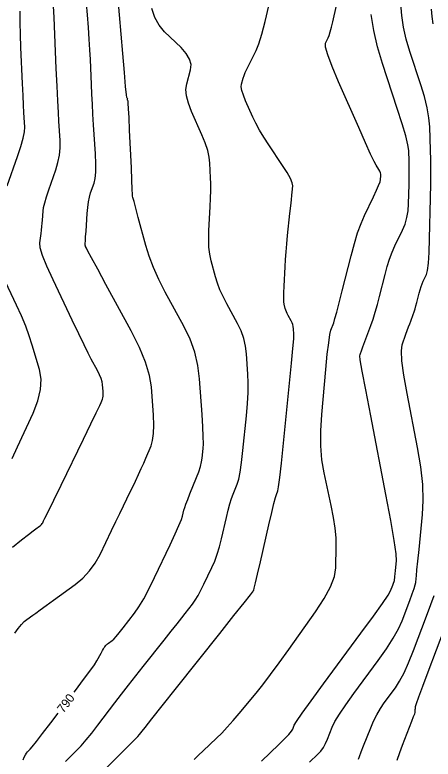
# Model space of a CAD drawing. Extents: x 2082232 to 2083549, y 592624 to 593832.
# Drawn here: x 2082518.3 to 2082551.5, y 593026.5 to 593085.6 of the extents above; entities that cross this region are included whole.
import ezdxf

# ---------------------------------------------------------------- set-up
doc = ezdxf.new("R2010")
doc.units = 0
doc.layers.add('DT_X_Contour_Major', color=7, linetype='Continuous')
doc.layers.add('DT_X_Contour_Minor', color=7, linetype='Continuous')

msp = doc.modelspace()

# ---------------------------------------------------------------- linework, layer by layer
at = {"layer": 'DT_X_Contour_Major'}
for points in [[(2082522.97, 593031.852), (2082523.066, 593031.979), (2082523.723, 593032.849), (2082524.227, 593033.534), (2082524.58, 593034.036), (2082524.78, 593034.353), (2082525.11, 593034.952), (2082525.222, 593035.152), (2082525.307, 593035.304), (2082525.367, 593035.408), (2082525.401, 593035.463), (2082525.459, 593035.544), (2082525.49, 593035.58), (2082525.543, 593035.626), (2082525.615, 593035.684), (2082525.709, 593035.752), (2082525.985, 593035.947), (2082526.117, 593036.066), (2082526.308, 593036.275), (2082526.556, 593036.575), (2082526.863, 593036.965), (2082527.758, 593038.128), (2082528.11, 593038.631), (2082528.493, 593039.269), (2082528.908, 593040.042), (2082529.354, 593040.95), (2082530.587, 593043.551), (2082530.996, 593044.426), (2082531.3, 593045.099), (2082531.498, 593045.571), (2082531.59, 593045.841), (2082531.695, 593046.294), (2082531.754, 593046.503), (2082531.852, 593046.791), (2082531.99, 593047.158), (2082532.168, 593047.603), (2082532.695, 593048.898), (2082532.871, 593049.358), (2082533.006, 593049.768), (2082533.098, 593050.129), (2082533.148, 593050.439), (2082533.225, 593051.2), (2082533.241, 593051.583), (2082533.231, 593052.161), (2082533.196, 593052.933), (2082533.134, 593053.9), (2082532.936, 593056.738), (2082532.802, 593057.796), (2082532.549, 593058.843), (2082532.176, 593059.878), (2082531.684, 593060.901), (2082530.212, 593063.613), (2082529.701, 593064.608), (2082529.272, 593065.557), (2082528.925, 593066.462), (2082528.66, 593067.321), (2082528.063, 593069.552), (2082527.867, 593070.285), (2082527.727, 593070.809), (2082527.643, 593071.124), (2082527.615, 593071.23), (2082527.616, 593071.236), (2082527.609, 593071.378), (2082527.59, 593071.801), (2082527.558, 593072.504), (2082527.513, 593073.487), (2082527.376, 593076.482), (2082527.33, 593077.468), (2082527.294, 593078.179), (2082527.268, 593078.615), (2082527.252, 593078.776), (2082527.224, 593078.839), (2082527.215, 593078.862), (2082527.21, 593078.882), (2082527.209, 593078.9), (2082527.211, 593078.915), (2082527.221, 593078.954), (2082527.222, 593078.968), (2082527.219, 593078.983), (2082527.209, 593078.999), (2082527.195, 593079.015), (2082527.15, 593079.058), (2082527.117, 593079.29), (2082527.053, 593079.951), (2082526.958, 593081.042), (2082526.832, 593082.563), (2082526.453, 593087.192)], [(2082541.673, 593026.291), (2082542.331, 593026.93), (2082542.565, 593027.184), (2082542.771, 593027.468), (2082542.951, 593027.782), (2082543.104, 593028.125), (2082543.476, 593029.081), (2082543.689, 593029.517), (2082544.047, 593030.108), (2082544.55, 593030.854), (2082545.199, 593031.756), (2082547.125, 593034.369), (2082547.785, 593035.301), (2082548.322, 593036.138), (2082548.735, 593036.88), (2082549.025, 593037.527), (2082549.632, 593039.127), (2082549.833, 593039.666), (2082549.979, 593040.084), (2082550.071, 593040.381), (2082550.108, 593040.558), (2082550.136, 593040.866), (2082550.158, 593041.097), (2082550.205, 593041.561), (2082550.276, 593042.257), (2082550.371, 593043.184), (2082550.657, 593045.967), (2082550.712, 593047.081), (2082550.662, 593048.338), (2082550.508, 593049.737), (2082550.25, 593051.279), (2082549.421, 593055.578), (2082549.164, 593057.029), (2082549.012, 593058.155), (2082548.967, 593058.956), (2082549.028, 593059.434), (2082549.332, 593060.274), (2082549.441, 593060.575), (2082549.541, 593060.848), (2082549.63, 593061.093), (2082549.709, 593061.309), (2082549.908, 593061.847), (2082549.982, 593062.059), (2082550.054, 593062.289), (2082550.125, 593062.537), (2082550.195, 593062.804), (2082550.38, 593063.541), (2082550.452, 593063.808), (2082550.531, 593064.055), (2082550.616, 593064.282), (2082550.709, 593064.49), (2082550.963, 593065.018), (2082551.05, 593065.343), (2082551.12, 593065.921), (2082551.174, 593066.754), (2082551.211, 593067.84), (2082551.288, 593071.075), (2082551.309, 593072.223), (2082551.317, 593073.241), (2082551.311, 593074.128), (2082551.291, 593074.884), (2082551.22, 593076.727), (2082551.156, 593077.455), (2082551.017, 593078.257), (2082550.803, 593079.133), (2082550.515, 593080.083), (2082549.647, 593082.715), (2082549.358, 593083.691), (2082549.142, 593084.646), (2082548.998, 593085.579), (2082548.927, 593086.491)], [(2082518.921, 593026.494), (2082519.007, 593026.701), (2082519.092, 593026.873), (2082519.176, 593027.008), (2082519.26, 593027.108), (2082519.481, 593027.326), (2082519.645, 593027.517), (2082519.972, 593027.929), (2082520.461, 593028.561), (2082521.112, 593029.413), (2082521.697, 593030.181)]]:
    msp.add_lwpolyline(points, dxfattribs=at)
at = {"layer": 'DT_X_Contour_Minor'}
for points in [[(2082518.248, 593036.527), (2082518.527, 593036.908), (2082518.778, 593037.217), (2082519.002, 593037.454), (2082519.198, 593037.619), (2082519.683, 593037.962), (2082519.923, 593038.134), (2082520.278, 593038.391), (2082520.75, 593038.732), (2082521.337, 593039.159), (2082523.056, 593040.411), (2082523.663, 593040.912), (2082524.195, 593041.475), (2082524.651, 593042.099), (2082525.031, 593042.786), (2082525.945, 593044.701), (2082526.277, 593045.395), (2082526.589, 593046.044), (2082526.879, 593046.645), (2082527.149, 593047.2), (2082527.84, 593048.618), (2082528.086, 593049.13), (2082528.306, 593049.601), (2082528.5, 593050.033), (2082528.667, 593050.425), (2082529.079, 593051.415), (2082529.207, 593051.846), (2082529.281, 593052.394), (2082529.303, 593053.061), (2082529.27, 593053.845), (2082529.113, 593056.095), (2082528.968, 593057.005), (2082528.65, 593058.051), (2082528.16, 593059.23), (2082527.497, 593060.544), (2082525.498, 593064.228), (2082524.839, 593065.443), (2082524.361, 593066.326), (2082524.065, 593066.877), (2082523.949, 593067.095), (2082523.883, 593067.234), (2082523.861, 593067.282), (2082523.846, 593067.319), (2082523.838, 593067.346), (2082523.836, 593067.363), (2082523.841, 593067.395), (2082523.847, 593067.471), (2082523.861, 593067.674), (2082523.883, 593068.004), (2082523.912, 593068.461), (2082524.003, 593069.851), (2082524.046, 593070.344), (2082524.106, 593070.781), (2082524.183, 593071.162), (2082524.278, 593071.486), (2082524.555, 593072.276), (2082524.639, 593072.643), (2082524.684, 593073.15), (2082524.69, 593073.799), (2082524.657, 593074.59), (2082524.517, 593076.885), (2082524.467, 593077.731), (2082524.422, 593078.548), (2082524.382, 593079.336), (2082524.346, 593080.095), (2082524.258, 593082.081), (2082524.218, 593082.86), (2082524.166, 593083.71), (2082524.101, 593084.63), (2082524.023, 593085.621), (2082523.799, 593088.355)], [(2082518.062, 593043.356), (2082518.794, 593043.936), (2082519.347, 593044.372), (2082519.722, 593044.665), (2082519.918, 593044.815), (2082520.204, 593045.023), (2082520.301, 593045.098), (2082520.378, 593045.168), (2082520.435, 593045.233), (2082520.472, 593045.293), (2082520.545, 593045.445), (2082520.652, 593045.666), (2082520.919, 593046.214), (2082521.346, 593047.091), (2082521.933, 593048.294), (2082523.711, 593051.941), (2082524.299, 593053.149), (2082524.731, 593054.039), (2082525.005, 593054.61), (2082525.122, 593054.862), (2082525.225, 593055.109), (2082525.256, 593055.216), (2082525.275, 593055.353), (2082525.28, 593055.519), (2082525.272, 593055.715), (2082525.233, 593056.276), (2082525.197, 593056.503), (2082525.118, 593056.764), (2082524.995, 593057.058), (2082524.83, 593057.386), (2082524.331, 593058.305), (2082524.096, 593058.756), (2082523.765, 593059.421), (2082523.339, 593060.298), (2082522.816, 593061.389), (2082521.295, 593064.582), (2082520.8, 593065.664), (2082520.459, 593066.516), (2082520.27, 593067.138), (2082520.234, 593067.53), (2082520.341, 593068.267), (2082520.378, 593068.542), (2082520.41, 593068.812), (2082520.435, 593069.077), (2082520.455, 593069.339), (2082520.5, 593070.029), (2082520.541, 593070.33), (2082520.629, 593070.715), (2082520.765, 593071.183), (2082520.949, 593071.734), (2082521.503, 593073.316), (2082521.68, 593073.907), (2082521.797, 593074.493), (2082521.853, 593075.075), (2082521.848, 593075.651), (2082521.755, 593077.183), (2082521.716, 593077.875), (2082521.669, 593078.803), (2082521.613, 593079.966), (2082521.55, 593081.365), (2082521.369, 593085.409), (2082521.308, 593086.768)], [(2082517.642, 593072.045), (2082518.46, 593074.383), (2082518.727, 593075.187), (2082518.912, 593075.843), (2082519.016, 593076.352), (2082519.039, 593076.713), (2082518.993, 593077.481), (2082518.971, 593077.866), (2082518.942, 593078.446), (2082518.906, 593079.22), (2082518.862, 593080.189), (2082518.736, 593083.03), (2082518.698, 593084.062), (2082518.68, 593085.025), (2082518.682, 593085.921)], [(2082522.275, 593026.36), (2082523.164, 593027.236), (2082523.52, 593027.607), (2082523.92, 593028.063), (2082524.363, 593028.605), (2082524.851, 593029.231), (2082526.209, 593031.015), (2082526.732, 593031.698), (2082527.282, 593032.407), (2082527.859, 593033.142), (2082528.463, 593033.905), (2082530.11, 593035.973), (2082530.678, 593036.688), (2082531.146, 593037.279), (2082531.514, 593037.748), (2082531.783, 593038.094), (2082532.368, 593038.853), (2082532.589, 593039.165), (2082532.815, 593039.53), (2082533.045, 593039.948), (2082533.28, 593040.421), (2082533.91, 593041.752), (2082534.136, 593042.268), (2082534.339, 593042.818), (2082534.519, 593043.402), (2082534.677, 593044.021), (2082535.069, 593045.715), (2082535.213, 593046.308), (2082535.35, 593046.816), (2082535.48, 593047.239), (2082535.604, 593047.577), (2082535.925, 593048.365), (2082536.043, 593048.753), (2082536.157, 593049.327), (2082536.268, 593050.085), (2082536.375, 593051.028), (2082536.655, 593053.791), (2082536.742, 593054.774), (2082536.791, 593055.652), (2082536.804, 593056.424), (2082536.78, 593057.09), (2082536.666, 593058.725), (2082536.588, 593059.334), (2082536.442, 593059.937), (2082536.228, 593060.533), (2082535.944, 593061.123), (2082535.096, 593062.686), (2082534.802, 593063.259), (2082534.555, 593063.806), (2082534.355, 593064.327), (2082534.202, 593064.822), (2082533.858, 593066.108), (2082533.75, 593066.618), (2082533.683, 593067.187), (2082533.659, 593067.813), (2082533.676, 593068.497), (2082533.778, 593070.398), (2082533.809, 593071.076), (2082533.826, 593071.686), (2082533.828, 593072.226), (2082533.815, 593072.698), (2082533.761, 593073.864), (2082533.706, 593074.333), (2082533.579, 593074.864), (2082533.38, 593075.458), (2082533.111, 593076.114), (2082532.296, 593077.949), (2082532.043, 593078.603), (2082531.895, 593079.188), (2082531.852, 593079.704), (2082531.913, 593080.151), (2082532.216, 593081.252), (2082532.254, 593081.673), (2082532.141, 593082.109), (2082531.877, 593082.56), (2082531.462, 593083.026), (2082530.153, 593084.29), (2082529.715, 593084.811), (2082529.382, 593085.427), (2082529.154, 593086.137)], [(2082525.29, 593025.611), (2082526.848, 593027.146), (2082527.369, 593027.662), (2082527.763, 593028.06), (2082528.03, 593028.339), (2082528.171, 593028.5), (2082528.377, 593028.77), (2082528.605, 593029.062), (2082529.137, 593029.732), (2082529.97, 593030.781), (2082531.107, 593032.209), (2082534.542, 593036.524), (2082535.67, 593037.941), (2082536.478, 593038.957), (2082536.968, 593039.572), (2082537.137, 593039.786), (2082537.164, 593039.82), (2082537.174, 593039.834), (2082537.184, 593039.851), (2082537.195, 593039.87), (2082537.205, 593039.891), (2082537.234, 593039.952), (2082537.275, 593040.109), (2082537.377, 593040.536), (2082537.541, 593041.233), (2082537.765, 593042.2), (2082538.444, 593045.137), (2082538.672, 593046.114), (2082538.848, 593046.842), (2082538.97, 593047.321), (2082539.04, 593047.551), (2082539.154, 593047.833), (2082539.214, 593048.149), (2082539.309, 593048.885), (2082539.438, 593050.041), (2082539.602, 593051.617), (2082540.085, 593056.382), (2082540.242, 593057.965), (2082540.351, 593059.143), (2082540.412, 593059.914), (2082540.425, 593060.279), (2082540.395, 593060.711), (2082540.374, 593060.873), (2082540.336, 593061.032), (2082540.279, 593061.189), (2082540.204, 593061.345), (2082539.98, 593061.758), (2082539.902, 593061.91), (2082539.837, 593062.054), (2082539.784, 593062.192), (2082539.744, 593062.323), (2082539.653, 593062.663), (2082539.627, 593062.847), (2082539.617, 593063.144), (2082539.624, 593063.554), (2082539.647, 593064.078), (2082539.73, 593065.625), (2082539.766, 593066.215), (2082539.811, 593066.825), (2082539.866, 593067.454), (2082539.93, 593068.103), (2082540.115, 593069.861), (2082540.177, 593070.461), (2082540.227, 593070.943), (2082540.264, 593071.308), (2082540.288, 593071.555), (2082540.334, 593072.056), (2082540.297, 593072.298), (2082540.152, 593072.648), (2082539.898, 593073.104), (2082539.536, 593073.669), (2082538.426, 593075.317), (2082538.035, 593075.918), (2082537.695, 593076.485), (2082537.405, 593077.018), (2082537.166, 593077.516), (2082536.596, 593078.8), (2082536.415, 593079.244), (2082536.3, 593079.612), (2082536.25, 593079.904), (2082536.266, 593080.12), (2082536.397, 593080.595), (2082536.465, 593080.8), (2082536.57, 593081.061), (2082536.713, 593081.376), (2082536.893, 593081.747), (2082537.425, 593082.809), (2082537.638, 593083.328), (2082537.88, 593084.09), (2082538.15, 593085.095), (2082538.448, 593086.342)], [(2082532.504, 593026.518), (2082532.848, 593026.846), (2082533.227, 593027.206), (2082534.284, 593028.208), (2082534.694, 593028.613), (2082535.131, 593029.075), (2082535.594, 593029.593), (2082536.083, 593030.169), (2082537.423, 593031.781), (2082537.962, 593032.45), (2082538.574, 593033.248), (2082539.259, 593034.175), (2082540.018, 593035.231), (2082542.139, 593038.221), (2082542.836, 593039.281), (2082543.339, 593040.22), (2082543.647, 593041.038), (2082543.759, 593041.735), (2082543.8, 593043.433), (2082543.786, 593044.112), (2082543.714, 593044.877), (2082543.585, 593045.727), (2082543.399, 593046.662), (2082542.824, 593049.27), (2082542.651, 593050.293), (2082542.562, 593051.407), (2082542.558, 593052.611), (2082542.639, 593053.905), (2082542.967, 593057.478), (2082543.085, 593058.678), (2082543.192, 593059.598), (2082543.289, 593060.238), (2082543.375, 593060.598), (2082543.591, 593061.185), (2082543.695, 593061.508), (2082543.844, 593062.036), (2082544.037, 593062.77), (2082544.275, 593063.709), (2082544.97, 593066.488), (2082545.232, 593067.469), (2082545.496, 593068.331), (2082545.763, 593069.073), (2082546.032, 593069.694), (2082546.753, 593071.191), (2082546.991, 593071.697), (2082547.164, 593072.092), (2082547.273, 593072.375), (2082547.316, 593072.546), (2082547.344, 593072.856), (2082547.343, 593072.973), (2082547.317, 593073.094), (2082547.266, 593073.219), (2082547.191, 593073.347), (2082546.959, 593073.692), (2082546.807, 593073.976), (2082546.527, 593074.569), (2082546.118, 593075.47), (2082545.581, 593076.681), (2082543.976, 593080.32), (2082543.46, 593081.534), (2082543.114, 593082.448), (2082542.938, 593083.06), (2082542.933, 593083.371), (2082543.148, 593083.8), (2082543.232, 593084.001), (2082543.324, 593084.282), (2082543.423, 593084.643), (2082543.529, 593085.083), (2082543.821, 593086.365)], [(2082551.507, 593084.908), (2082551.414, 593085.506), (2082551.369, 593086.091)], [(2082537.863, 593026.38), (2082539.226, 593027.702), (2082539.679, 593028.15), (2082540.016, 593028.504), (2082540.236, 593028.764), (2082540.341, 593028.93), (2082540.463, 593029.245), (2082540.643, 593029.537), (2082541.09, 593030.178), (2082541.804, 593031.168), (2082542.786, 593032.507), (2082545.759, 593036.54), (2082546.743, 593037.885), (2082547.464, 593038.894), (2082547.922, 593039.567), (2082548.118, 593039.905), (2082548.29, 593040.357), (2082548.346, 593040.509), (2082548.388, 593040.628), (2082548.414, 593040.712), (2082548.424, 593040.761), (2082548.432, 593040.849), (2082548.438, 593040.914), (2082548.451, 593041.045), (2082548.471, 593041.242), (2082548.498, 593041.504), (2082548.579, 593042.29), (2082548.549, 593042.841), (2082548.399, 593043.903), (2082548.129, 593045.476), (2082547.738, 593047.561), (2082546.535, 593053.802), (2082546.142, 593055.855), (2082545.865, 593057.331), (2082545.704, 593058.232), (2082545.659, 593058.556), (2082545.695, 593058.654), (2082545.729, 593058.746), (2082545.803, 593058.95), (2082545.919, 593059.265), (2082546.077, 593059.691), (2082546.55, 593060.975), (2082546.726, 593061.479), (2082546.899, 593062.027), (2082547.069, 593062.62), (2082547.235, 593063.257), (2082547.675, 593065.014), (2082547.848, 593065.65), (2082548.036, 593066.239), (2082548.24, 593066.781), (2082548.459, 593067.277), (2082549.066, 593068.536), (2082549.267, 593069.021), (2082549.414, 593069.532), (2082549.508, 593070.069), (2082549.548, 593070.632), (2082549.584, 593072.167), (2082549.595, 593072.711), (2082549.599, 593073.194), (2082549.596, 593073.615), (2082549.586, 593073.973), (2082549.552, 593074.848), (2082549.486, 593075.302), (2082549.312, 593076.01), (2082549.031, 593076.971), (2082548.643, 593078.185), (2082547.463, 593081.761), (2082547.071, 593083.088), (2082546.776, 593084.385), (2082546.581, 593085.652)], [(2082518.044, 593050.415), (2082518.469, 593051.343), (2082519.71, 593054.016), (2082520.09, 593054.983), (2082520.301, 593055.882), (2082520.343, 593056.71), (2082520.214, 593057.47), (2082519.646, 593059.403), (2082519.408, 593060.145), (2082519.121, 593060.922), (2082518.783, 593061.734), (2082518.396, 593062.581), (2082517.298, 593064.886)], [(2082545.558, 593026.527), (2082545.648, 593026.756), (2082545.786, 593027.11), (2082545.972, 593027.588), (2082546.534, 593029.031), (2082546.759, 593029.56), (2082547.014, 593030.066), (2082547.299, 593030.548), (2082547.613, 593031.006), (2082548.491, 593032.197), (2082548.828, 593032.716), (2082549.18, 593033.382), (2082549.548, 593034.193), (2082549.932, 593035.15), (2082550.975, 593037.897), (2082551.32, 593038.823), (2082551.571, 593039.541)], [(2082548.628, 593026.454), (2082548.836, 593027.068), (2082549.048, 593027.635), (2082549.62, 593029.085), (2082549.809, 593029.565), (2082549.944, 593029.919), (2082550.026, 593030.146), (2082550.055, 593030.247), (2082550.063, 593030.346), (2082550.067, 593030.387), (2082550.071, 593030.436), (2082550.076, 593030.491), (2082550.082, 593030.553), (2082550.1, 593030.729), (2082550.167, 593030.95), (2082550.358, 593031.482), (2082550.671, 593032.325), (2082551.107, 593033.479), (2082552.433, 593036.969)]]:
    msp.add_lwpolyline(points, dxfattribs=at)

# ---------------------------------------------------------------- texts
at = {"layer": 'DT_X_Contour_Major'}
msp.add_text('790', height=0.7, rotation=52.70872, dxfattribs=at).set_placement((2082522.111, 593030.147))

doc.saveas('drawing.dxf')
